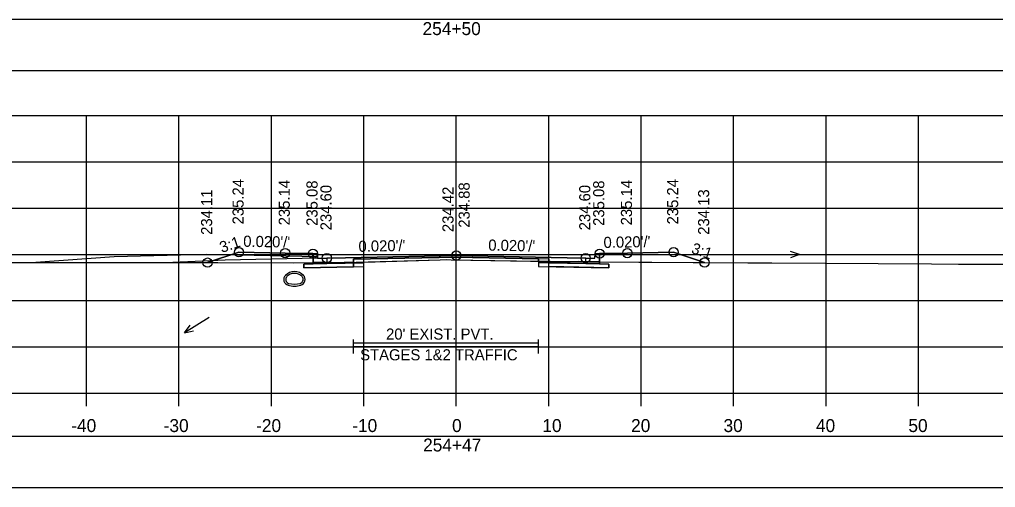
# Model space of a CAD drawing. Extents: x 1369627 to 1374022, y 380035 to 398173.
# Drawn here: x 1372051.3 to 1372156.9, y 392044.5 to 392095.1 of the extents above; entities that cross this region are included whole.
import ezdxf

# ---------------------------------------------------------------- set-up
doc = ezdxf.new("R2010")
doc.units = 0
for name, color, linetype in [('Default', 7, 'Continuous'), ('R_Alt Surface', 7, 'Continuous'), ('R_Axis', 7, 'Continuous'), ('R_Axis Annot', 7, 'Continuous'), ('R_Drive', 7, 'Continuous'), ('R_Exist Surface', 7, 'Continuous'), ('R_Fin Surface', 7, 'Continuous'), ('R_Grid', 7, 'Continuous'), ('R_No Plot', 7, 'Continuous'), ('R_Water Annot', 7, 'Continuous'), ('R_Xsect Elev', 7, 'Continuous'), ('R_Xsect Slope', 7, 'Continuous'), ('T_Vehicle Path Lt Minor', 7, 'Continuous'), ('T_Vehicle Path Rt', 7, 'Continuous')]:
    doc.layers.add(name, color=color, linetype=linetype)

msp = doc.modelspace()

# ---------------------------------------------------------------- linework, layer by layer
at = {"layer": 'Default'}
for p, q in [((1372087.42, 392058.98), (1372087.42, 392060.48)), ((1372107.42, 392058.98), (1372107.42, 392060.48)), ((1372087.42, 392059.73), (1372107.42, 392059.73))]:
    msp.add_line(p, q, dxfattribs=at)
for points in [[(1371948.53, 392089.55), (1372248.53, 392089.55), (1372248.53, 392095.07), (1371948.53, 392095.07)], [(1372083.02, 392069.77), (1372083.52, 392069.77), (1372083.53, 392069.27), (1372084.53, 392069.29), (1372084.53, 392068.7), (1372083.03, 392068.67)], [(1372113.53, 392069.27), (1372113.54, 392069.77), (1372114.04, 392069.77), (1372114.03, 392068.67), (1372112.53, 392068.7), (1372112.53, 392069.29)], [(1371948.53, 392044.5), (1372248.53, 392044.5), (1372248.53, 392050.02), (1371948.53, 392050.02)]]:
    msp.add_lwpolyline(points, close=True, dxfattribs=at)
at = {"layer": 'R_Alt Surface'}
msp.add_lwpolyline([(1372083.03, 392069.77), (1372083.03, 392068.67), (1372084.53, 392068.7), (1372087.42, 392068.76), (1372087.42, 392069.18), (1372098.53, 392069.4), (1372107.42, 392069.22), (1372107.42, 392068.81), (1372112.53, 392068.7), (1372114.03, 392068.67), (1372114.03, 392069.77)], dxfattribs=at)
for points in [[(1372082.03, 392068.65), (1372083.03, 392068.67), (1372084.53, 392068.7), (1372087.42, 392068.76), (1372087.42, 392068.35), (1372082.03, 392068.24)], [(1372115.03, 392068.65), (1372114.03, 392068.67), (1372112.53, 392068.7), (1372107.42, 392068.81), (1372107.42, 392068.39), (1372115.03, 392068.24)]]:
    msp.add_lwpolyline(points, close=True, dxfattribs=at)
at = {"layer": 'R_Axis'}
for p, q in [((1371948.53, 392054.69), (1372248.53, 392054.69)), ((1372058.53, 392053.29), (1372058.53, 392054.69)), ((1372068.53, 392053.29), (1372068.53, 392054.69)), ((1372078.53, 392053.29), (1372078.53, 392054.69)), ((1372088.53, 392053.29), (1372088.53, 392054.69)), ((1372098.53, 392053.29), (1372098.53, 392054.69)), ((1372108.53, 392053.29), (1372108.53, 392054.69)), ((1372118.53, 392053.29), (1372118.53, 392054.69)), ((1372128.53, 392053.29), (1372128.53, 392054.69)), ((1372138.53, 392053.29), (1372138.53, 392054.69)), ((1372148.53, 392053.29), (1372148.53, 392054.69))]:
    msp.add_line(p, q, dxfattribs=at)
at = {"layer": 'R_Drive'}
for p, q in [((1372061.53, 392069.42), (1372053.05, 392068.81)), ((1372071.53, 392069.68), (1372061.53, 392069.42)), ((1372083.53, 392069.44), (1372071.53, 392069.68)), ((1372083.53, 392069.27), (1372083.53, 392069.44))]:
    msp.add_line(p, q, dxfattribs=at)
for centre, radius, start, end in [((1372080.51, 392066.98), 0.646, 136.3515, 253.9529), ((1372081.02, 392066.49), 1.35, 43.6485, 136.3515), ((1372080.51, 392066.98), 0.438, 136.3515, 253.9529), ((1372081.02, 392066.49), 1.15, 43.6485, 136.3515), ((1372081.53, 392066.98), 0.438, 286.0471, 43.6485), ((1372081.53, 392066.98), 0.646, 286.0471, 43.6485), ((1372081.02, 392068.76), 2.5, 253.9529, 286.0471), ((1372081.02, 392068.76), 2.29, 253.9529, 286.0471)]:
    msp.add_arc(centre, radius, start, end, dxfattribs=at)
at = {"layer": 'R_Exist Surface'}
msp.add_lwpolyline([(1372047.39, 392068.82), (1372057.74, 392068.8), (1372062.97, 392068.81), (1372072.73, 392068.8), (1372080.93, 392068.79), (1372083.33, 392068.83), (1372085.01, 392068.81), (1372086.15, 392068.79), (1372086.39, 392068.8), (1372096.79, 392069.11), (1372097.42, 392069.12), (1372097.99, 392069.11), (1372108.69, 392068.93), (1372108.81, 392068.9), (1372111.73, 392068.92), (1372112.37, 392068.89), (1372130.07, 392068.79), (1372132.65, 392068.77), (1372149.95, 392068.67), (1372152.85, 392068.65), (1372155.05, 392068.65), (1372166.66, 392068.63)], dxfattribs=at)
at = {"layer": 'R_Fin Surface'}
msp.add_lwpolyline([(1372071.62, 392068.8), (1372075.02, 392069.93), (1372080.02, 392069.83), (1372083.02, 392069.77), (1372083.52, 392069.77), (1372083.53, 392069.27), (1372084.53, 392069.29), (1372086.53, 392069.33), (1372098.53, 392069.57), (1372110.53, 392069.33), (1372112.53, 392069.29), (1372113.53, 392069.27), (1372113.54, 392069.77), (1372114.04, 392069.77), (1372117.04, 392069.83), (1372122.04, 392069.93), (1372125.39, 392068.81)], dxfattribs=at)
at = {"layer": 'R_Grid'}
for p, q in [((1371948.53, 392084.69), (1372248.53, 392084.69)), ((1372058.53, 392054.69), (1372058.53, 392084.69)), ((1372068.53, 392054.69), (1372068.53, 392084.69)), ((1372078.53, 392054.69), (1372078.53, 392084.69)), ((1372088.53, 392054.69), (1372088.53, 392084.69)), ((1372098.53, 392054.69), (1372098.53, 392084.69)), ((1372108.53, 392054.69), (1372108.53, 392084.69)), ((1372118.53, 392054.69), (1372118.53, 392084.69)), ((1372128.53, 392054.69), (1372128.53, 392084.69)), ((1372138.53, 392054.69), (1372138.53, 392084.69)), ((1372148.53, 392054.69), (1372148.53, 392084.69)), ((1371948.53, 392079.69), (1372248.53, 392079.69)), ((1371948.53, 392074.69), (1372248.53, 392074.69)), ((1371948.53, 392069.69), (1372248.53, 392069.69)), ((1371948.53, 392064.69), (1372248.53, 392064.69)), ((1371948.53, 392059.69), (1372248.53, 392059.69)), ((1371948.53, 392054.69), (1372248.53, 392054.69))]:
    msp.add_line(p, q, dxfattribs=at)
at = {"layer": 'R_No Plot'}
for p, q in [((1372073.53, 392069.07), (1372067.85, 392068.8)), ((1372083.53, 392069.27), (1372073.53, 392069.07))]:
    msp.add_line(p, q, dxfattribs=at)
for points in [[(1372083.02, 392069.77), (1372083.03, 392068.67), (1372084.53, 392068.7), (1372088.53, 392068.78), (1372088.53, 392069.2), (1372098.53, 392069.4), (1372108.53, 392069.2), (1372108.53, 392068.78), (1372112.53, 392068.7), (1372114.03, 392068.67), (1372114.04, 392069.77)], [(1372087.42, 392060.12), (1372107.42, 392060.12)]]:
    msp.add_lwpolyline(points, dxfattribs=at)
for points in [[(1372098.53, 392069.57), (1372086.53, 392069.33), (1372084.53, 392069.29), (1372084.53, 392068.7), (1372088.53, 392068.78), (1372088.53, 392069.2), (1372098.53, 392069.4), (1372108.53, 392069.2), (1372108.53, 392068.78), (1372112.53, 392068.7), (1372112.53, 392069.29), (1372110.53, 392069.33)], [(1372088.53, 392068.78), (1372084.53, 392068.7), (1372083.03, 392068.67), (1372082.03, 392068.65), (1372082.03, 392068.24), (1372088.53, 392068.37)], [(1372108.53, 392068.78), (1372112.53, 392068.7), (1372114.03, 392068.67), (1372115.03, 392068.65), (1372115.03, 392068.24), (1372108.53, 392068.37)]]:
    msp.add_lwpolyline(points, close=True, dxfattribs=at)
for centre in [(1372075.02, 392069.93), (1372080.02, 392069.83), (1372083.02, 392069.77), (1372084.53, 392069.29), (1372098.53, 392069.57), (1372112.53, 392069.29), (1372114.04, 392069.77), (1372117.04, 392069.83), (1372122.04, 392069.93), (1372071.62, 392068.8), (1372125.39, 392068.81)]:
    msp.add_circle(centre, 0.5, dxfattribs=at)
at = {"layer": 'R_Water Annot'}
for p, q in [((1372132.52, 392069.67), (1372135.66, 392069.67)), ((1372135.66, 392069.67), (1372134.7, 392070.02)), ((1372135.66, 392069.67), (1372134.7, 392069.32)), ((1372071.79, 392062.87), (1372069.11, 392061.23)), ((1372069.11, 392061.23), (1372069.74, 392062.03)), ((1372069.11, 392061.23), (1372070.11, 392061.43))]:
    msp.add_line(p, q, dxfattribs=at)
at = {"layer": 'R_Xsect Elev'}
msp.add_line((1372098.53, 392069.1), (1372098.53, 392079.1), dxfattribs=at)
at = {"layer": 'T_Vehicle Path Lt Minor'}
for p, q in [((1372061.53, 392069.42), (1372053.05, 392068.81)), ((1372071.53, 392069.68), (1372061.53, 392069.42)), ((1372074.11, 392069.63), (1372071.53, 392069.68)), ((1372071.62, 392068.8), (1372074.11, 392069.63))]:
    msp.add_line(p, q, dxfattribs=at)
msp.add_lwpolyline([(1372053.05, 392068.81), (1372057.74, 392068.8), (1372062.97, 392068.81), (1372071.62, 392068.8)], dxfattribs=at)
at = {"layer": 'T_Vehicle Path Rt'}
for p, q in [((1372083.03, 392068.82), (1372083.02, 392069.77)), ((1372114.04, 392069.77), (1372114.03, 392068.88)), ((1372083.03, 392068.82), (1372083.03, 392068.82)), ((1372084.53, 392068.81), (1372084.53, 392068.7)), ((1372087.42, 392068.76), (1372084.53, 392068.7)), ((1372084.53, 392068.7), (1372087.42, 392068.76)), ((1372087.42, 392068.83), (1372086.39, 392068.8)), ((1372087.42, 392068.76), (1372087.42, 392068.83)), ((1372107.42, 392068.95), (1372107.42, 392069.22)), ((1372107.42, 392068.95), (1372107.42, 392068.81)), ((1372107.42, 392068.81), (1372112.53, 392068.7)), ((1372112.53, 392068.7), (1372112.53, 392068.89)), ((1372112.53, 392068.89), (1372112.53, 392068.7)), ((1372114.03, 392068.88), (1372112.53, 392068.89)), ((1372114.03, 392068.67), (1372112.53, 392068.7)), ((1372112.53, 392068.7), (1372114.03, 392068.67)), ((1372114.03, 392068.88), (1372125.39, 392068.81)), ((1372114.03, 392068.67), (1372114.03, 392068.88)), ((1372115.03, 392068.65), (1372114.03, 392068.67))]:
    msp.add_line(p, q, dxfattribs=at)
for points in [[(1372083.02, 392069.77), (1372080.02, 392069.83), (1372075.02, 392069.93), (1372071.62, 392068.8)], [(1372107.42, 392069.22), (1372098.53, 392069.4), (1372087.42, 392069.18), (1372087.42, 392068.83)], [(1372125.39, 392068.81), (1372122.04, 392069.93), (1372117.04, 392069.83), (1372114.04, 392069.77)], [(1372071.62, 392068.8), (1372072.73, 392068.8), (1372080.93, 392068.79), (1372083.03, 392068.82)], [(1372084.53, 392068.7), (1372083.03, 392068.67), (1372082.03, 392068.65), (1372082.03, 392068.24), (1372087.42, 392068.35), (1372087.42, 392068.76)], [(1372084.53, 392068.81), (1372083.33, 392068.83), (1372083.03, 392068.82)], [(1372083.03, 392068.82), (1372083.03, 392068.82), (1372083.03, 392068.67)], [(1372083.03, 392068.67), (1372084.53, 392068.7), (1372084.53, 392068.81)], [(1372086.39, 392068.8), (1372086.15, 392068.79), (1372085.01, 392068.81), (1372084.53, 392068.81)], [(1372087.42, 392068.83), (1372096.79, 392069.11), (1372097.42, 392069.12), (1372097.99, 392069.11), (1372107.42, 392068.95)], [(1372112.53, 392068.89), (1372112.37, 392068.89), (1372111.73, 392068.92), (1372108.81, 392068.9), (1372108.69, 392068.93), (1372107.42, 392068.95)], [(1372112.53, 392068.7), (1372107.42, 392068.81), (1372107.42, 392068.39), (1372115.03, 392068.24), (1372115.03, 392068.65)]]:
    msp.add_lwpolyline(points, dxfattribs=at)

# ---------------------------------------------------------------- texts
at = {"layer": 'R_Axis Annot'}
for s, height, p in [('254+50', 1.4, (1372094.88, 392093.39)), ("20' EXIST. PVT.", 1.2, (1372090.93, 392060.48)), ('STAGES 1&2 TRAFFIC', 1.2, (1372088.13, 392058.24)), ('-40', 1.4, (1372056.87, 392050.49)), ('-30', 1.4, (1372066.87, 392050.49)), ('-20', 1.4, (1372076.87, 392050.49)), ('-10', 1.4, (1372087.27, 392050.49)), ('0', 1.4, (1372098.07, 392050.49)), ('10', 1.4, (1372107.84, 392050.49)), ('20', 1.4, (1372117.44, 392050.49)), ('30', 1.4, (1372127.44, 392050.49)), ('40', 1.4, (1372137.44, 392050.49)), ('50', 1.4, (1372147.44, 392050.49)), ('254+47', 1.4, (1372094.94, 392048.39))]:
    msp.add_text(s, height=height, dxfattribs=at).set_placement(p)
at = {"layer": 'R_Xsect Elev'}
for s, p in [('235.24', (1372075.52, 392072.93)), ('235.14', (1372080.52, 392072.83)), ('235.08', (1372083.52, 392072.77)), ('234.60', (1372085.03, 392072.29)), ('234.42', (1372098.23, 392072.1)), ('234.88', (1372099.98, 392072.57)), ('234.60', (1372113.03, 392072.29)), ('235.08', (1372114.54, 392072.77)), ('235.14', (1372117.54, 392072.83)), ('235.24', (1372122.54, 392072.93)), ('234.11', (1372072.12, 392071.8)), ('234.13', (1372125.89, 392071.81))]:
    msp.add_text(s, height=1.2, rotation=90, dxfattribs=at).set_placement(p)
at = {"layer": 'R_Xsect Slope'}
for s, rotation, p in [('3:1', 18.4332, (1372073.16, 392069.84)), ("0.020'/'", 358.8542, (1372075.47, 392070.52)), ("0.020'/'", 1.1458, (1372114.47, 392070.38)), ("0.020'/'", 1.1458, (1372087.96, 392069.96)), ("0.020'/'", 358.8542, (1372101.98, 392070.1)), ('3:1', 341.5668, (1372123.87, 392069.85))]:
    msp.add_text(s, height=1.2, rotation=rotation, dxfattribs=at).set_placement(p)

doc.saveas('drawing.dxf')
